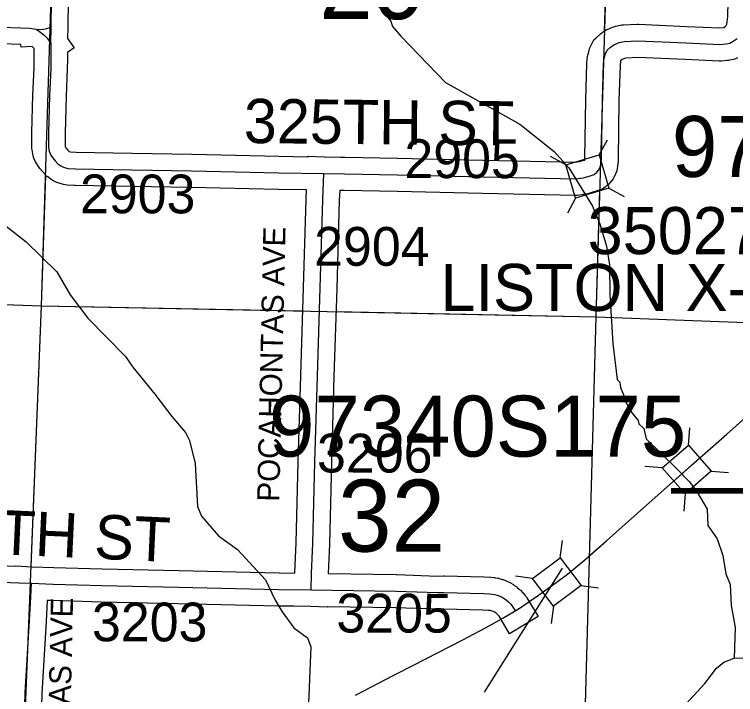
# Model space of a CAD drawing. Extents: x -157.2 to -99.3, y 12.2 to 46.2.
# Drawn here: x -116.345 to -115.044, y 16.43 to 17.657 of the extents above; entities that cross this region are included whole.
import ezdxf

# ---------------------------------------------------------------- set-up
doc = ezdxf.new("R2010")
doc.units = 0
for name, color, linetype in [('tdCoHydroRiver', 7, 'Continuous'), ('tdCoPriCL', 7, 'Continuous'), ('tdCoPriNonDiv', 7, 'Continuous'), ('tdCoPriNonDivCL', 7, 'Continuous'), ('tdCoSecRdNmbr', 7, 'Continuous'), ('tdCoSecRdTxt', 7, 'Continuous'), ('tdCoSecRteBand', 7, 'Continuous'), ('tdCoSecRteCL', 7, 'Continuous'), ('tdCoSectLine', 7, 'Continuous'), ('tdCoSectLinePart', 7, 'Continuous'), ('tdCoSectNmbr', 7, 'Continuous'), ('tdCoStrucNonDivPri', 7, 'Continuous'), ('tdCoStrucPriMaintName', 7, 'Continuous'), ('tdCoStrucSec', 7, 'Continuous'), ('tdCoStrucSecCoName', 7, 'Continuous'), ('tdCoStrucSecFHWANum', 7, 'Continuous'), ('tdCoSurfEarth', 7, 'Continuous'), ('tdCoSurfGravel', 7, 'Continuous'), ('tdStHwyPriRefPost1', 7, 'Continuous')]:
    doc.layers.add(name, color=color, linetype=linetype)

msp = doc.modelspace()

# ---------------------------------------------------------------- linework, layer by layer
at = {"layer": 'tdCoHydroRiver'}
for points in [[(-115.6886, 17.6727), (-115.6656, 17.6451), (-115.6626, 17.6355), (-115.6473, 17.6177), (-115.5671, 17.5345), (-115.433, 17.4593), (-115.3709, 17.4099)], [(-115.3709, 17.4099), (-115.3447, 17.3806), (-115.3019, 17.3112), (-115.2884, 17.2791), (-115.2766, 17.239), (-115.271, 17.2055), (-115.2706, 17.1516), (-115.265, 17.063), (-115.2571, 16.9981), (-115.2525, 16.9933), (-115.2512, 16.9838), (-115.2438, 16.9662), (-115.2439, 16.9615), (-115.2303, 16.9375), (-115.2196, 16.9246), (-115.2182, 16.9182), (-115.2089, 16.9101), (-115.2047, 16.8911), (-115.1511, 16.8386), (-115.127, 16.8134), (-115.1127, 16.7948), (-115.0947, 16.7644), (-115.0935, 16.7351), (-115.0767, 16.711), (-115.0665, 16.6808), (-115.061, 16.6475), (-115.0536, 16.6284), (-115.0514, 16.5904), (-115.0445, 16.5508), (-115.046, 16.4956)], [(-116.4132, 17.3168), (-116.3235, 17.2465), (-116.2682, 17.1929), (-116.2441, 17.1512), (-116.2121, 17.1093), (-116.1445, 17.0396), (-116.1308, 17.0203), (-116.0911, 16.9719), (-116.0606, 16.9316), (-116.0362, 16.9026), (-116.0287, 16.8882), (-116.0188, 16.8468), (-116.0145, 16.7694), (-116.0071, 16.7518), (-115.9765, 16.7163), (-115.9425, 16.6917), (-115.8919, 16.6367), (-115.874, 16.5999), (-115.8619, 16.579), (-115.8406, 16.5501), (-115.8158, 16.532), (-115.81, 16.5161), (-115.8147, 16.3994)], [(-115.046, 16.4956), (-115.0033, 16.4961), (-114.9795, 16.5018), (-114.9424, 16.5324), (-114.9195, 16.5665), (-114.9058, 16.6088), (-114.8119, 16.6995), (-114.7783, 16.7176), (-114.6781, 16.7481), (-114.5689, 16.8226), (-114.5082, 16.8495), (-114.5064, 16.8605)], [(-115.3863, 16.2692), (-115.3718, 16.2815), (-115.3174, 16.3116), (-115.25, 16.3556), (-115.1559, 16.3927), (-115.1333, 16.4126), (-115.0992, 16.4496), (-115.078, 16.4775), (-115.0651, 16.4882), (-115.046, 16.4956)]]:
    msp.add_lwpolyline(points, dxfattribs=at)
at = {"layer": 'tdCoPriCL'}
msp.add_lwpolyline([(-115.7295, 16.4286), (-115.6592, 16.4653), (-115.6259, 16.4821), (-115.5803, 16.5058), (-115.5359, 16.5285), (-115.4949, 16.5499), (-115.4634, 16.5674), (-115.4433, 16.5797), (-115.4415, 16.5808), (-115.4303, 16.5876), (-115.399, 16.6091), (-115.3693, 16.6305), (-115.3672, 16.632), (-115.3628, 16.6354), (-115.347, 16.6473), (-115.3159, 16.6727), (-115.2993, 16.6871), (-115.2764, 16.707), (-115.2316, 16.7472), (-115.1623, 16.8089), (-115.123, 16.8436), (-115.0597, 16.8996), (-114.9186, 17.0251)], dxfattribs=at)
at = {"layer": 'tdCoPriNonDiv'}
msp.add_lwpolyline([(-115.7295, 16.4286), (-115.6592, 16.4653), (-115.6259, 16.4821), (-115.5803, 16.5058), (-115.5359, 16.5285), (-115.4949, 16.5499), (-115.4634, 16.5674), (-115.4433, 16.5797), (-115.4303, 16.5876), (-115.399, 16.6091), (-115.3693, 16.6305), (-115.3672, 16.632), (-115.347, 16.6473), (-115.3159, 16.6727), (-115.2764, 16.707), (-115.2316, 16.7472), (-115.1623, 16.8089), (-115.0597, 16.8996), (-114.9186, 17.0251)], dxfattribs=at)
at = {"layer": 'tdCoPriNonDivCL'}
msp.add_lwpolyline([(-115.7295, 16.4286), (-115.6592, 16.4653), (-115.6259, 16.4821), (-115.5803, 16.5058), (-115.5359, 16.5285), (-115.4949, 16.5499), (-115.4634, 16.5674), (-115.4415, 16.5808), (-115.4303, 16.5876), (-115.399, 16.6091), (-115.3672, 16.632), (-115.347, 16.6473), (-115.3159, 16.6727), (-115.2764, 16.707), (-115.2316, 16.7472), (-115.1623, 16.8089), (-115.1404, 16.8283), (-115.1396, 16.8291), (-115.123, 16.8437), (-115.0597, 16.8996), (-115.0224, 16.9329)], dxfattribs=at)
msp.add_lwpolyline([(-115.7295, 16.4286), (-115.6592, 16.4653), (-115.6259, 16.4821), (-115.5803, 16.5058), (-115.5359, 16.5285), (-115.4949, 16.5499), (-115.4634, 16.5674), (-115.4415, 16.5808), (-115.4303, 16.5876), (-115.399, 16.6091), (-115.3672, 16.632), (-115.347, 16.6473), (-115.3159, 16.6727), (-115.2764, 16.707), (-115.2316, 16.7472), (-115.1623, 16.8089), (-115.1404, 16.8283), (-115.1396, 16.8291), (-115.123, 16.8437), (-115.0597, 16.8996), (-115.0224, 16.9329)], dxfattribs=at)
at = {"layer": 'tdCoSecRteBand'}
for points in [[(-116.2446, 17.7786), (-116.2483, 17.648), (-116.2484, 17.6341), (-116.2487, 17.6135), (-116.2371, 17.5966), (-116.249, 17.5884), (-116.2491, 17.5741), (-116.2493, 17.5599), (-116.2493, 17.5595), (-116.2493, 17.5591), (-116.2513, 17.5095), (-116.253, 17.443), (-116.253, 17.4191), (-116.2529, 17.4185), (-116.2525, 17.4176), (-116.2519, 17.4167), (-116.2487, 17.413), (-116.2458, 17.4098), (-116.2457, 17.4097), (-116.2433, 17.409), (-116.2336, 17.4085), (-116.1325, 17.4068), (-116.1325, 17.4068), (-116.1325, 17.4068), (-116.0245, 17.4048), (-116.0244, 17.4048), (-116.0243, 17.4048), (-115.8674, 17.4011), (-115.816, 17.4004), (-115.815, 17.4004), (-115.815, 17.4013), (-115.7855, 17.3999), (-115.756, 17.3995), (-115.7486, 17.3994), (-115.7486, 17.3994), (-115.7485, 17.3994), (-115.6533, 17.3977), (-115.6533, 17.3977), (-115.6532, 17.3977), (-115.4988, 17.3942), (-115.4988, 17.3942), (-115.4988, 17.3942), (-115.3587, 17.391), (-115.3587, 17.391), (-115.3586, 17.391), (-115.3345, 17.3903), (-115.3251, 17.3916), (-115.3167, 17.3941), (-115.3159, 17.3944), (-115.3154, 17.398), (-115.314, 17.5032), (-115.314, 17.5035), (-115.314, 17.5037), (-115.312, 17.5681), (-115.3119, 17.5693), (-115.3118, 17.5706), (-115.3106, 17.5814), (-115.3103, 17.5834), (-115.3099, 17.5853), (-115.3081, 17.5922), (-115.3073, 17.5954), (-115.3059, 17.5983), (-115.3019, 17.6062), (-115.2994, 17.6113), (-115.2952, 17.6151), (-115.29, 17.6198), (-115.2887, 17.621), (-115.2872, 17.622), (-115.2805, 17.6267), (-115.278, 17.6285), (-115.2752, 17.6297), (-115.2656, 17.6339), (-115.263, 17.635), (-115.2601, 17.6357), (-115.2513, 17.6376), (-115.2486, 17.6382), (-115.2459, 17.6383), (-115.221, 17.6393), (-115.2198, 17.6394), (-115.2186, 17.6393), (-115.1318, 17.6356), (-115.1317, 17.6356), (-115.1317, 17.6356), (-115.0728, 17.633), (-115.0654, 17.6336), (-115.0645, 17.6338), (-115.0641, 17.634), (-115.0619, 17.6357), (-115.0607, 17.6372), (-115.0596, 17.6395), (-115.0586, 17.6435), (-115.0577, 17.6537), (-115.0553, 17.7614)], [(-115.8386, 16.6489), (-115.8386, 16.6495), (-115.8386, 16.6496), (-115.8386, 16.6498), (-115.8364, 16.7035), (-115.8327, 16.8498), (-115.8327, 16.8498), (-115.8327, 16.8499), (-115.8282, 17.0055), (-115.8282, 17.0055), (-115.8282, 17.0056), (-115.8233, 17.1646), (-115.8186, 17.3234), (-115.8186, 17.3236), (-115.8186, 17.3239), (-115.8178, 17.3404), (-115.8684, 17.3411), (-115.8685, 17.3411), (-115.8686, 17.3411), (-116.0256, 17.3448), (-116.1336, 17.3468), (-116.2351, 17.3485), (-116.2357, 17.3485), (-116.2363, 17.3486), (-116.2498, 17.3493), (-116.2531, 17.3495), (-116.2563, 17.3504), (-116.2642, 17.3526), (-116.2664, 17.3532), (-116.2684, 17.3541), (-116.2733, 17.3563), (-116.2765, 17.3578), (-116.2792, 17.3598), (-116.2844, 17.3638), (-116.2866, 17.3654), (-116.2884, 17.3675), (-116.2933, 17.3729), (-116.2936, 17.3731), (-116.2938, 17.3734), (-116.2987, 17.3791), (-116.3002, 17.3808), (-116.3014, 17.3827), (-116.3044, 17.3874), (-116.3056, 17.3892), (-116.3064, 17.3912), (-116.3094, 17.3979), (-116.3111, 17.4017), (-116.3117, 17.4058), (-116.3127, 17.4127), (-116.313, 17.4149), (-116.313, 17.417), (-116.313, 17.4434), (-116.313, 17.4438), (-116.313, 17.4441), (-116.3112, 17.5112), (-116.3112, 17.5114), (-116.3112, 17.5116), (-116.3093, 17.561), (-116.3089, 17.5953), (-116.309, 17.5955), (-116.3115, 17.5982), (-116.3128, 17.5991), (-116.3327, 17.5979), (-116.333, 17.6028), (-116.4022, 17.6052)], [(-115.0403, 17.5788), (-115.0438, 17.577), (-115.0476, 17.5761), (-115.0543, 17.5746), (-115.0562, 17.5742), (-115.0582, 17.574), (-115.0695, 17.573), (-115.0715, 17.5729), (-115.0735, 17.573), (-115.1344, 17.5757), (-115.2199, 17.5793), (-115.2409, 17.5785), (-115.2443, 17.5777), (-115.2485, 17.5759), (-115.2508, 17.5743), (-115.2512, 17.5727), (-115.252, 17.565), (-115.254, 17.5021), (-115.2555, 17.3954), (-115.2555, 17.3935), (-115.2557, 17.3917), (-115.2575, 17.3791), (-115.2581, 17.3747), (-115.2599, 17.3706), (-115.2629, 17.3642), (-115.2646, 17.3606), (-115.2671, 17.3576), (-115.2708, 17.3531), (-115.2725, 17.3511), (-115.2745, 17.3494), (-115.2792, 17.3455), (-115.2838, 17.3416), (-115.2895, 17.3398), (-115.2989, 17.3368), (-115.2991, 17.3368), (-115.2994, 17.3367), (-115.3102, 17.3335), (-115.3124, 17.3328), (-115.3146, 17.3325), (-115.3286, 17.3306), (-115.3311, 17.3302), (-115.3336, 17.3303), (-115.3602, 17.331), (-115.5002, 17.3342), (-115.6545, 17.3377), (-115.7496, 17.3394), (-115.7578, 17.3395), (-115.7586, 17.3214), (-115.7633, 17.1628), (-115.7633, 17.1628), (-115.7633, 17.1628), (-115.7682, 17.0037), (-115.7727, 16.8482), (-115.7764, 16.7018), (-115.7764, 16.7015), (-115.7764, 16.7013), (-115.7786, 16.648), (-115.6561, 16.6462), (-115.6558, 16.6462), (-115.6556, 16.6462), (-115.581, 16.6437), (-115.5706, 16.644), (-115.5698, 16.644), (-115.5689, 16.644), (-115.4977, 16.642), (-115.4974, 16.642), (-115.4972, 16.642), (-115.4861, 16.6415), (-115.4854, 16.6415), (-115.4847, 16.6414), (-115.4801, 16.641), (-115.4787, 16.6409), (-115.4774, 16.6407), (-115.4728, 16.6398), (-115.4715, 16.6396), (-115.4702, 16.6393), (-115.4657, 16.638), (-115.4644, 16.6377), (-115.4632, 16.6372), (-115.4588, 16.6356), (-115.4575, 16.6351), (-115.4563, 16.6345), (-115.4521, 16.6325), (-115.4509, 16.6319), (-115.4497, 16.6313), (-115.4457, 16.6289), (-115.4446, 16.6282), (-115.4435, 16.6274), (-115.4397, 16.6247), (-115.4386, 16.6239), (-115.4376, 16.623), (-115.434, 16.62), (-115.4329, 16.619), (-115.4318, 16.6179), (-115.4276, 16.6134), (-115.4272, 16.613), (-115.4269, 16.6126), (-115.4234, 16.6086), (-115.4216, 16.6066), (-115.4203, 16.6043), (-115.4154, 16.5963), (-115.4, 16.5705), (-115.4514, 16.5396), (-115.4668, 16.5654), (-115.4703, 16.5711), (-115.4716, 16.5726), (-115.4744, 16.5756), (-115.4758, 16.5767), (-115.4774, 16.5779), (-115.4791, 16.5789), (-115.4809, 16.5798), (-115.4828, 16.5805), (-115.4848, 16.581), (-115.4867, 16.5814), (-115.4894, 16.5816), (-115.4996, 16.5821), (-115.5698, 16.584), (-115.5803, 16.5837), (-115.5812, 16.5837), (-115.5821, 16.5837), (-115.6573, 16.5862), (-115.78, 16.588), (-115.7804, 16.5881), (-115.7805, 16.5876), (-115.8102, 16.5885), (-115.84, 16.589), (-115.8684, 16.5894), (-115.8685, 16.5894), (-115.8686, 16.5894), (-116.0494, 16.5936), (-116.188, 16.5968), (-116.188, 16.5968), (-116.1881, 16.5968), (-116.2754, 16.5993), (-116.2755, 16.5993), (-116.2755, 16.5993), (-116.285, 16.5996), (-116.2854, 16.5996), (-116.2876, 16.5619), (-116.2952, 16.4314), (-116.3001, 16.2521)], [(-116.429, 16.6649), (-116.3427, 16.6615), (-116.3427, 16.6618), (-116.3129, 16.6605), (-116.2737, 16.6592), (-116.1865, 16.6568), (-116.048, 16.6536), (-115.8673, 16.6494), (-115.8386, 16.6489)]]:
    msp.add_lwpolyline(points, dxfattribs=at)
at = {"layer": 'tdCoSecRteCL'}
msp.add_line((-116.2788, 17.6044), (-116.2785, 17.6339), dxfattribs=at)
for points in [[(-116.2785, 17.6339), (-116.2783, 17.6486), (-116.2746, 17.7797), (-116.2729, 17.8165), (-116.2701, 17.9403), (-116.2679, 18.0308), (-116.264, 18.1349), (-116.2605, 18.2661), (-116.2583, 18.3183), (-116.2566, 18.3926), (-116.2536, 18.4545), (-116.2509, 18.5474), (-116.2494, 18.5935), (-116.2482, 18.655), (-116.2452, 18.7058), (-116.2435, 18.7321), (-116.2388, 18.8917), (-116.2341, 19.0155), (-116.2324, 19.0579), (-116.2304, 19.1159), (-116.2312, 19.1303)], [(-116.7796, 17.6519), (-116.7168, 17.6488), (-116.611, 17.6441), (-116.5536, 17.6409), (-116.4012, 17.6352), (-116.3166, 17.6322), (-116.3062, 17.6305), (-116.3046, 17.6297)], [(-116.3046, 17.6297), (-116.2922, 17.6305), (-116.286, 17.6315), (-116.2785, 17.6339)], [(-116.3046, 17.6297), (-116.3018, 17.6283), (-116.2914, 17.6206), (-116.2855, 17.6142), (-116.2788, 17.6044)], [(-116.2788, 17.6044), (-116.2793, 17.5603), (-116.2812, 17.5105), (-116.283, 17.4434), (-116.283, 17.417), (-116.282, 17.4101), (-116.279, 17.4034), (-116.2761, 17.3987), (-116.2711, 17.3931), (-116.2662, 17.3876), (-116.261, 17.3837), (-116.2561, 17.3815), (-116.2482, 17.3793), (-116.2346, 17.3785), (-116.133, 17.3768), (-116.025, 17.3748), (-115.8679, 17.3711), (-115.7864, 17.3699)], [(-115.7864, 17.3699), (-115.7491, 17.3694), (-115.6539, 17.3677), (-115.4995, 17.3642), (-115.3594, 17.361), (-115.3328, 17.3603), (-115.3187, 17.3622), (-115.3079, 17.3654), (-115.2985, 17.3684), (-115.2938, 17.3724), (-115.2901, 17.3768), (-115.2872, 17.3832), (-115.2854, 17.3958), (-115.284, 17.5028), (-115.282, 17.5672), (-115.2808, 17.578), (-115.279, 17.5849), (-115.2751, 17.5928), (-115.2699, 17.5975), (-115.2633, 17.6022), (-115.2536, 17.6064), (-115.2448, 17.6084), (-115.2199, 17.6093), (-115.133, 17.6056), (-115.0721, 17.6029), (-115.0608, 17.6039), (-115.0541, 17.6054), (-115.048, 17.6086), (-115.0408, 17.614)], [(-115.8095, 16.6185), (-115.8086, 16.6485), (-115.8064, 16.7025), (-115.8027, 16.849), (-115.7982, 17.0046), (-115.7933, 17.1637), (-115.7886, 17.3225), (-115.7864, 17.3699)], [(-116.8142, 16.6511), (-116.7789, 16.6495), (-116.5843, 16.6408), (-116.4987, 16.6376), (-116.4302, 16.6349), (-116.336, 16.6312), (-116.314, 16.6305)], [(-116.3293, 16.0499), (-116.3345, 16.054), (-116.336, 16.0555), (-116.3372, 16.0574), (-116.338, 16.0599), (-116.3347, 16.1395), (-116.3347, 16.1401), (-116.3301, 16.2529), (-116.3252, 16.4327), (-116.3175, 16.5637), (-116.3151, 16.6056), (-116.314, 16.6305)], [(-116.314, 16.6305), (-116.2746, 16.6292), (-116.1873, 16.6268), (-116.0487, 16.6236), (-115.8679, 16.6194), (-115.8095, 16.6185)], [(-115.8095, 16.6185), (-115.6566, 16.6162), (-115.5811, 16.6137), (-115.5698, 16.614), (-115.4985, 16.6121), (-115.4874, 16.6116), (-115.4827, 16.6112), (-115.4781, 16.6103), (-115.4736, 16.6091), (-115.4692, 16.6075), (-115.465, 16.6054), (-115.461, 16.6031), (-115.4572, 16.6003), (-115.4536, 16.5973), (-115.4494, 16.5928), (-115.446, 16.5889), (-115.4411, 16.5808)]]:
    msp.add_lwpolyline(points, dxfattribs=at)
at = {"layer": 'tdCoSectLine'}
for points in [[(-116.2956, 17.1315), (-116.2645, 18.1315)], [(-115.2953, 17.1113), (-115.2654, 18.1105)], [(-117.258, 17.1659), (-116.2956, 17.1315)], [(-116.3354, 16.1333), (-116.2956, 17.1315)], [(-116.2956, 17.1315), (-115.2953, 17.1113)], [(-115.3226, 16.1069), (-115.2953, 17.1113)], [(-115.2953, 17.1113), (-114.2956, 17.0734)]]:
    msp.add_lwpolyline(points, dxfattribs=at)
at = {"layer": 'tdCoSectLinePart'}
for points in [[(-115.2799, 17.6262), (-115.2654, 18.1105)], [(-116.2956, 17.1315), (-116.2883, 17.3671)], [(-115.2953, 17.1113), (-115.2884, 17.3411)], [(-116.7656, 17.1483), (-116.2956, 17.1315)], [(-116.3144, 16.6607), (-116.2956, 17.1315)], [(-116.2956, 17.1315), (-115.8247, 17.122)], [(-115.7648, 17.1208), (-115.2953, 17.1113)], [(-115.3226, 16.1069), (-115.2953, 17.1113)], [(-115.2953, 17.1113), (-114.2956, 17.0734)]]:
    msp.add_lwpolyline(points, dxfattribs=at)
at = {"layer": 'tdCoStrucNonDivPri'}
for p, q in [((-115.1287, 16.8801), (-115.1265, 16.9114)), ((-115.1759, 16.8391), (-115.2071, 16.8412)), ((-115.0876, 16.8329), (-115.0564, 16.8307)), ((-115.1348, 16.7918), (-115.137, 16.7606)), ((-115.36, 16.6767), (-115.3557, 16.7077)), ((-115.4099, 16.639), (-115.4409, 16.6433)), ((-115.3222, 16.6268), (-115.2912, 16.6225)), ((-115.3721, 16.5891), (-115.3764, 16.5581))]:
    msp.add_line(p, q, dxfattribs=at)
for points in [[(-115.1759, 16.8391), (-115.1287, 16.8801), (-115.0876, 16.8329), (-115.1348, 16.7918)], [(-115.4099, 16.639), (-115.36, 16.6767), (-115.3222, 16.6268), (-115.3721, 16.5891)]]:
    msp.add_lwpolyline(points, close=True, dxfattribs=at)
at = {"layer": 'tdCoStrucPriMaintName'}
msp.add_line((-115.4967, 16.4342), (-115.3557, 16.6577), dxfattribs=at)
at = {"layer": 'tdCoStrucSec'}
for p, q in [((-115.29, 17.4035), (-115.275, 17.431)), ((-115.35, 17.3857), (-115.3775, 17.4007)), ((-115.2723, 17.3434), (-115.2448, 17.3285)), ((-115.3323, 17.3257), (-115.3472, 17.2982)), ((-115.1287, 16.8801), (-115.1265, 16.9114)), ((-115.1759, 16.8391), (-115.2071, 16.8412)), ((-115.0876, 16.8329), (-115.0564, 16.8307)), ((-115.1348, 16.7918), (-115.137, 16.7606)), ((-115.36, 16.6767), (-115.3557, 16.7077)), ((-115.4099, 16.639), (-115.4409, 16.6433)), ((-115.3222, 16.6268), (-115.2912, 16.6225)), ((-115.3721, 16.5891), (-115.3764, 16.5581))]:
    msp.add_line(p, q, dxfattribs=at)
for points in [[(-115.35, 17.3857), (-115.29, 17.4035), (-115.2723, 17.3434), (-115.3323, 17.3257)], [(-115.1759, 16.8391), (-115.1287, 16.8801), (-115.0876, 16.8329), (-115.1348, 16.7918)], [(-115.4099, 16.639), (-115.36, 16.6767), (-115.3222, 16.6268), (-115.3721, 16.5891)]]:
    msp.add_lwpolyline(points, close=True, dxfattribs=at)
at = {"layer": 'tdCoSurfEarth'}
msp.add_lwpolyline([(-116.3347, 16.1401), (-116.3301, 16.2529), (-116.3252, 16.4327), (-116.3175, 16.5637), (-116.3151, 16.6056), (-116.314, 16.6305)], dxfattribs=at)
at = {"layer": 'tdCoSurfGravel'}
for points in [[(-116.2788, 17.6044), (-116.2785, 17.6339), (-116.2783, 17.6486), (-116.2746, 17.7797), (-116.2729, 17.8165), (-116.2701, 17.9403), (-116.2679, 18.0308), (-116.264, 18.1349), (-116.2605, 18.2661), (-116.2583, 18.3183), (-116.2566, 18.3926), (-116.2536, 18.4545), (-116.2509, 18.5474), (-116.2494, 18.5935), (-116.2482, 18.655), (-116.2452, 18.7058), (-116.2435, 18.7321), (-116.2388, 18.8917), (-116.2341, 19.0155), (-116.2324, 19.0579), (-116.2304, 19.1159), (-116.2312, 19.1303)], [(-117.2422, 17.6713), (-117.1637, 17.6673), (-117.0436, 17.6631), (-116.9824, 17.6611), (-116.92, 17.6576), (-116.8206, 17.6539), (-116.7796, 17.6519), (-116.7168, 17.6488), (-116.611, 17.6441), (-116.5536, 17.6409), (-116.4012, 17.6352), (-116.3166, 17.6322), (-116.3062, 17.6305), (-116.3046, 17.6297), (-116.3018, 17.6283), (-116.2914, 17.6206), (-116.2855, 17.6142), (-116.2788, 17.6044)], [(-116.3046, 17.6297), (-116.2922, 17.6305), (-116.286, 17.6315), (-116.2785, 17.6339)], [(-116.2788, 17.6044), (-116.2793, 17.5603), (-116.2812, 17.5105), (-116.283, 17.4434), (-116.283, 17.417), (-116.282, 17.4101), (-116.279, 17.4034), (-116.2761, 17.3987), (-116.2711, 17.3931), (-116.2662, 17.3876), (-116.261, 17.3837), (-116.2561, 17.3815), (-116.2482, 17.3793), (-116.2346, 17.3785), (-116.133, 17.3768), (-116.025, 17.3748), (-115.8679, 17.3711), (-115.7864, 17.3699)], [(-115.7864, 17.3699), (-115.7491, 17.3694), (-115.6539, 17.3677), (-115.4995, 17.3642), (-115.3594, 17.361), (-115.3328, 17.3603), (-115.3187, 17.3622), (-115.3079, 17.3654), (-115.2985, 17.3684), (-115.2938, 17.3724), (-115.2901, 17.3768), (-115.2872, 17.3832), (-115.2854, 17.3958), (-115.284, 17.5028), (-115.282, 17.5672), (-115.2808, 17.578), (-115.279, 17.5849), (-115.2751, 17.5928), (-115.2699, 17.5975), (-115.2633, 17.6022), (-115.2536, 17.6064), (-115.2448, 17.6084), (-115.2199, 17.6093), (-115.133, 17.6056), (-115.0721, 17.6029), (-115.0608, 17.6039), (-115.0541, 17.6054), (-115.048, 17.6086), (-115.0408, 17.614)], [(-115.8095, 16.6185), (-115.8086, 16.6485), (-115.8064, 16.7025), (-115.8027, 16.849), (-115.7982, 17.0046), (-115.7933, 17.1637), (-115.7886, 17.3225), (-115.7864, 17.3699)], [(-116.4302, 16.6349), (-116.336, 16.6312), (-116.314, 16.6305), (-116.2746, 16.6292), (-116.1873, 16.6268), (-116.0487, 16.6236), (-115.8679, 16.6194), (-115.8095, 16.6185), (-115.6566, 16.6162), (-115.5811, 16.6137), (-115.5698, 16.614), (-115.4985, 16.6121), (-115.4874, 16.6116), (-115.4827, 16.6112), (-115.4781, 16.6103), (-115.4736, 16.6091), (-115.4692, 16.6075), (-115.465, 16.6054), (-115.461, 16.6031), (-115.4572, 16.6003), (-115.4536, 16.5973), (-115.4494, 16.5928), (-115.446, 16.5889), (-115.4411, 16.5808)]]:
    msp.add_lwpolyline(points, dxfattribs=at)

# ---------------------------------------------------------------- texts
at = {"layer": 'tdCoSecRdNmbr'}
for s, rotation, p in [('2905', 359.9123, (-115.6412, 17.3619)), ('2903', 359.9118, (-116.2265, 17.2984)), ('2904', 359.9121, (-115.804, 17.2037)), ('3206', 359.9122, (-115.7988, 16.8306)), ('3205', 359.9122, (-115.7639, 16.5418)), ('3203', 359.9119, (-116.2048, 16.526))]:
    msp.add_text(s, height=0.07, rotation=rotation, dxfattribs=at).set_placement(p)
at = {"layer": 'tdCoSecRdTxt'}
for s, height, rotation, p in [('325TH ST', 0.08, 359.4418, (-115.9311, 17.4251)), ('POCAHONTAS AVE', 0.04, 88.6869, (-115.8669, 16.7774)), ('335TH ST', 0.08, 357.3588, (-116.5524, 16.6914)), ('POCAHONTAS AVE', 0.04, 88.7551, (-116.2496, 16.1081))]:
    msp.add_text(s, height=height, rotation=rotation, dxfattribs=at).set_placement(p)
at = {"layer": 'tdCoSectNmbr'}
for s, rotation, p in [('29', 359.912, (-115.7947, 17.6489)), ('32', 359.9122, (-115.761, 16.6878))]:
    msp.add_text(s, height=0.13, rotation=rotation, dxfattribs=at).set_placement(p)
at = {"layer": 'tdCoStrucPriMaintName'}
for s, p in [('97349S175', (-115.1585, 17.3639)), ('97340S175', (-115.8853, 16.8592))]:
    msp.add_text(s, height=0.11, dxfattribs=at).set_placement(p)
at = {"layer": 'tdCoStrucSecCoName'}
msp.add_text('LISTON X-101', height=0.085, dxfattribs=at).set_placement((-115.576, 17.122))
at = {"layer": 'tdCoStrucSecFHWANum'}
msp.add_text('350271', height=0.085, dxfattribs=at).set_placement((-115.3106, 17.2245))
at = {"layer": 'tdStHwyPriRefPost1'}
msp.add_text('‒‒34', height=0.1, dxfattribs=at).set_placement((-115.1604, 16.7605))

doc.saveas('drawing.dxf')
